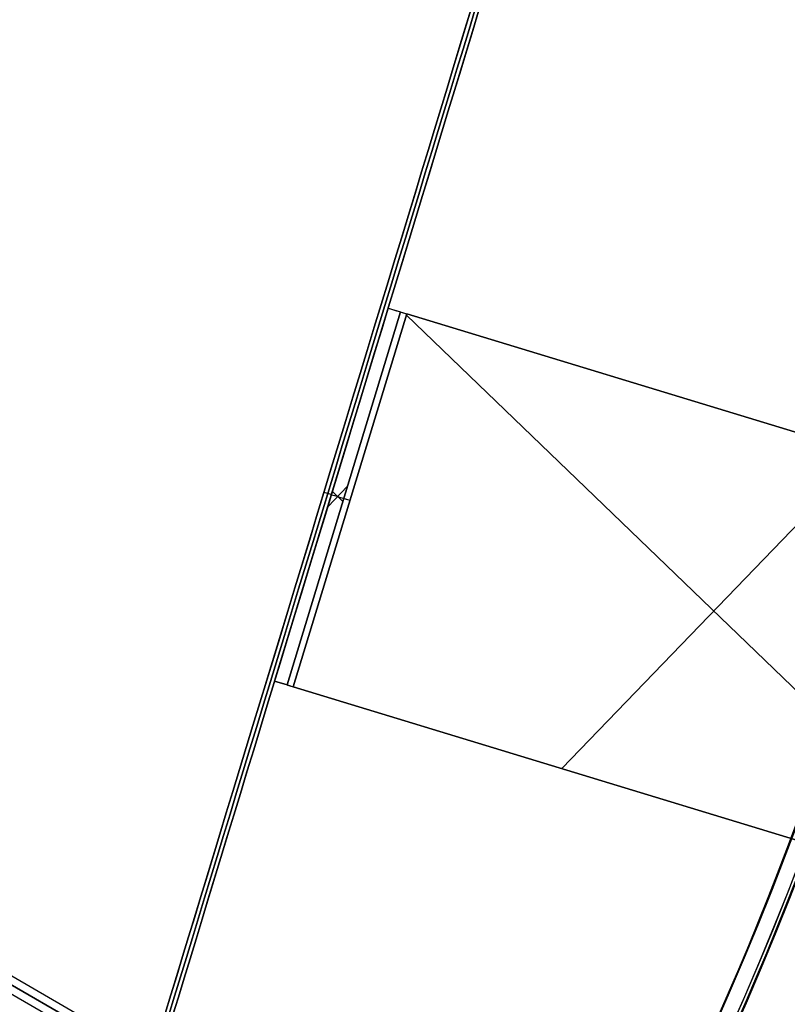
# Model space of a CAD drawing. Header units: millimetres. Extents: x -83 to 676, y -83 to 676.
# Tile 592 of 656: x 463 to 522, y 199 to 275. Entities that reach past the tile are written whole.
import ezdxf

# ---------------------------------------------------------------- set-up
doc = ezdxf.new("R2010")
doc.units = ezdxf.units.MM
doc.header["$MEASUREMENT"] = 0
doc.layers.add('IGES level 0', color=7, linetype='Continuous', true_color=0xff7878)

msp = doc.modelspace()

# ---------------------------------------------------------------- linework, layer by layer
at = {"layer": 'IGES level 0', "color": 5, "true_color": 0x1212ff}
for p, q in [((464.446, 166.955, -13.5), (508.144, 310.449, -13.5)), ((465.019, 166.78, -13.5), (508.718, 310.274, -13.5)), ((486.295, 238.702, -163.5), (486.295, 238.702, 136.5)), ((486.868, 238.527, -163.5), (486.295, 238.702, -163.5)), ((486.868, 238.527, 136.5), (486.295, 238.702, 136.5)), ((486.868, 238.527, -163.5), (486.868, 238.527, 136.5))]:
    msp.add_line(p, q, dxfattribs=at)
at = {"layer": 'IGES level 0', "color": 254, "true_color": 0xcad1ee}
for p, q in [((333.173, 276.02, 469.876), (520.858, 167.66, 94.506)), ((520.108, 167.4, 94.206), (332.423, 275.76, 469.576)), ((332.423, 275.76, 469.576), (520.108, 167.4, 94.206)), ((333.323, 275.24, 470.176), (521.008, 166.88, 94.806)), ((521.008, 166.88, 94.806), (333.323, 275.24, 470.176)), ((332.573, 274.98, 469.876), (520.258, 166.62, 94.506)), ((491.238, 252.877, 46.5), (491.238, 252.877, 8)), ((491.238, 252.877, 8), (492.195, 252.585, 8)), ((491.238, 252.877, 28), (492.195, 252.585, 28)), ((492.195, 252.585, 8), (492.195, 252.585, 46.5)), ((492.673, 252.44, 47), (548.636, 235.397, 47)), ((548.636, 235.397, 48), (492.673, 252.44, 48)), ((519.937, 244.137, 48), (519.937, 244.137, 47)), ((482.499, 224.178, 8), (482.499, 224.178, 46.5)), ((483.455, 223.887, 8), (482.499, 224.178, 8)), ((482.499, 224.178, 28), (483.455, 223.887, 28)), ((483.455, 223.887, 46.5), (483.455, 223.887, 8)), ((483.934, 223.741, 48), (539.896, 206.699, 48)), ((539.896, 206.699, 47), (483.934, 223.741, 47)), ((511.197, 215.438, 47), (511.197, 215.438, 48))]:
    msp.add_line(p, q, dxfattribs=at)
at = {"layer": 'IGES level 0', "color": 11, "true_color": 0xff7887}
for p, q in [((491.238, 252.877, 46.5), (482.499, 224.178, 46.5)), ((491.238, 252.877, 8), (482.499, 224.178, 8)), ((482.499, 224.178, 46.5), (491.238, 252.877, 46.5)), ((491.238, 252.877, 27.25), (482.499, 224.178, 27.25)), ((482.499, 224.178, 8), (491.238, 252.877, 8)), ((492.195, 252.585, 46.5), (483.455, 223.887, 46.5)), ((492.195, 252.585, 8), (483.455, 223.887, 8)), ((483.455, 223.887, 46.5), (492.195, 252.585, 46.5)), ((492.195, 252.585, 8), (483.455, 223.887, 8)), ((492.195, 252.585, 27.25), (483.455, 223.887, 27.25)), ((492.673, 252.44, 48), (483.934, 223.741, 48)), ((483.934, 223.741, 48), (492.673, 252.44, 48)), ((492.673, 252.44, 47), (483.934, 223.741, 47)), ((483.934, 223.741, 47), (492.673, 252.44, 47)), ((491.238, 252.877, 46.5), (491.238, 252.877, 8)), ((491.238, 252.877, 8), (492.195, 252.585, 8)), ((492.195, 252.585, 46.5), (492.195, 252.585, 8)), ((531.849, 214.571, 48), (492.645, 252.347, 48)), ((531.849, 214.571, 47), (492.645, 252.347, 47)), ((548.636, 235.397, 48), (492.673, 252.44, 48)), ((548.636, 235.397, 47), (492.673, 252.44, 47)), ((527.966, 241.692, 48), (504.604, 217.446, 48)), ((527.966, 241.692, 47), (504.604, 217.446, 47)), ((488.111, 239.175, 8), (486.583, 237.589, 8)), ((486.943, 238.771, 8), (487.751, 237.992, 8)), ((486.868, 238.527, 46.5), (486.868, 238.527, 8)), ((487.825, 238.236, 46.5), (487.825, 238.236, 8)), ((482.499, 224.178, 8), (482.499, 224.178, 46.5)), ((483.455, 223.887, 8), (482.499, 224.178, 8)), ((483.455, 223.887, 8), (483.455, 223.887, 46.5)), ((483.934, 223.741, 48), (539.896, 206.699, 48)), ((483.934, 223.741, 47), (539.896, 206.699, 47))]:
    msp.add_line(p, q, dxfattribs=at)
at = {"layer": 'IGES level 0', "color": 153, "true_color": 0x5393cf}
for centre, radius in [((296.5, 296.5), 296.5), ((296.5, 296.5, -1.2), 296.5), ((296.5, 296.5), 241), ((296.5, 296.5, -1.2), 241)]:
    msp.add_circle(centre, radius, dxfattribs=at)
at = {"layer": 'IGES level 0'}
for centre, radius in [((296.5, 296.5, 47), 296.5), ((296.5, 296.5), 296.5), ((296.5, 296.5, 47), 295.3), ((296.5, 296.5), 295.3)]:
    msp.add_circle(centre, radius, dxfattribs=at)
at = {"layer": 'IGES level 0', "color": 124, "true_color": 0x1aa180}
for centre, radius in [((296.5, 296.5, 47), 295), ((296.5, 296.5, 45.8), 295), ((296.5, 296.5, 47), 242.5), ((296.5, 296.5, 45.8), 242.5)]:
    msp.add_circle(centre, radius, dxfattribs=at)
at = {"layer": 'IGES level 0', "color": 31, "true_color": 0xffba87}
for centre, radius in [((296.5, 296.5), 242.2), ((296.5, 296.5, 47), 242.2), ((296.5, 296.5), 241), ((296.5, 296.5, 47), 241)]:
    msp.add_circle(centre, radius, dxfattribs=at)
at = {"layer": 'IGES level 0'}
for centre, radius, start, end in [((296.5, 296.5), 296.5, 45, 225), ((296.5, 296.5, 47), 296.5, 45, 225), ((296.5, 296.5, 23.5), 296.5, 45, 225), ((296.5, 296.5, 47), 295.3, 45, 225), ((296.5, 296.5), 295.3, 45, 225), ((296.5, 296.5, 23.5), 295.3, 45, 225), ((296.5, 296.5), 296.5, 225, 45), ((296.5, 296.5, 47), 296.5, 225, 45), ((296.5, 296.5, 23.5), 296.5, 225, 45), ((296.5, 296.5, 47), 295.3, 225, 45), ((296.5, 296.5), 295.3, 225, 45), ((296.5, 296.5, 23.5), 295.3, 225, 45)]:
    msp.add_arc(centre, radius, start, end, dxfattribs=at)
at = {"layer": 'IGES level 0', "color": 153, "true_color": 0x5393cf}
for centre, radius, start, end in [((296.5, 296.5, -1.2), 296.5, 345, 165), ((296.5, 296.5), 296.5, 345, 165), ((296.5, 296.5, -0.6), 296.5, 345, 165), ((296.5, 296.5, -1.2), 241, 345, 165), ((296.5, 296.5), 241, 345, 165), ((296.5, 296.5, -0.6), 241, 345, 165), ((296.5, 296.5, -1.2), 296.5, 165, 345), ((296.5, 296.5), 296.5, 165, 345), ((296.5, 296.5, -0.6), 296.5, 165, 345), ((296.5, 296.5, -1.2), 241, 165, 345), ((296.5, 296.5), 241, 165, 345), ((296.5, 296.5, -0.6), 241, 165, 345)]:
    msp.add_arc(centre, radius, start, end, dxfattribs=at)
at = {"layer": 'IGES level 0', "color": 124, "true_color": 0x1aa180}
for centre, radius, start, end in [((296.5, 296.5, 45.8), 295, 345, 165), ((296.5, 296.5, 47), 295, 345, 165), ((296.5, 296.5, 46.4), 295, 345, 165), ((296.5, 296.5, 45.8), 242.5, 345, 165), ((296.5, 296.5, 47), 242.5, 345, 165), ((296.5, 296.5, 46.4), 242.5, 345, 165), ((296.5, 296.5, 45.8), 295, 165, 345), ((296.5, 296.5, 47), 295, 165, 345), ((296.5, 296.5, 46.4), 295, 165, 345), ((296.5, 296.5, 45.8), 242.5, 165, 345), ((296.5, 296.5, 47), 242.5, 165, 345), ((296.5, 296.5, 46.4), 242.5, 165, 345)]:
    msp.add_arc(centre, radius, start, end, dxfattribs=at)
at = {"layer": 'IGES level 0', "color": 31, "true_color": 0xffba87}
for centre, radius, start, end in [((296.5, 296.5), 242.2, 315, 135), ((296.5, 296.5, 47), 242.2, 315, 135), ((296.5, 296.5, 23.5), 242.2, 315, 135), ((296.5, 296.5, 47), 241, 315, 135), ((296.5, 296.5), 241, 315, 135), ((296.5, 296.5, 23.5), 241, 315, 135), ((296.5, 296.5), 242.2, 135, 315), ((296.5, 296.5, 47), 242.2, 135, 315), ((296.5, 296.5, 23.5), 242.2, 135, 315), ((296.5, 296.5, 47), 241, 135, 315), ((296.5, 296.5), 241, 135, 315), ((296.5, 296.5, 23.5), 241, 135, 315)]:
    msp.add_arc(centre, radius, start, end, dxfattribs=at)
at = {"layer": 'IGES level 0', "color": 5, "true_color": 0x1212ff, "extrusion": (0.956626, -0.29132, 4.85064e-16)}
msp.add_arc((370.016, 61.5, 395.663), 75, 0, 180, dxfattribs=at)
msp.add_arc((370.016, 61.5, 395.663), 75, 0, 180, dxfattribs=at)
at = {"layer": 'IGES level 0', "color": 5, "true_color": 0x1212ff, "extrusion": (0.956626, -0.29132, -4.85064e-16)}
msp.add_arc((370.016, -88.5, 395.663), 75, 180, 360, dxfattribs=at)
msp.add_arc((370.016, -88.5, 395.663), 75, 180, 360, dxfattribs=at)
at = {"layer": 'IGES level 0', "color": 5, "true_color": 0x1212ff, "extrusion": (0.956626, -0.29132, 0)}
for centre, start, end in [((370.016, -88.5, 395.963), 180, 0), ((370.016, 61.5, 395.963), 0, 180)]:
    msp.add_arc(centre, 75, start, end, dxfattribs=at)
at = {"layer": 'IGES level 0', "color": 5, "true_color": 0x1212ff, "extrusion": (0.956626, -0.29132, -7.3568e-15)}
msp.add_arc((370.016, -88.5, 396.263), 75, 180, 0, dxfattribs=at)
at = {"layer": 'IGES level 0', "color": 5, "true_color": 0x1212ff, "extrusion": (0.956626, -0.29132, 6.993e-15)}
msp.add_arc((370.016, 61.5, 396.263), 75, 0, 180, dxfattribs=at)
at = {"layer": 'IGES level 0', "color": 5, "true_color": 0x1212ff, "extrusion": (0.956626, -0.29132, 1.61688e-16)}
msp.add_arc((370.016, 61.5, 396.263), 75, 360, 180, dxfattribs=at)
at = {"layer": 'IGES level 0', "color": 5, "true_color": 0x1212ff, "extrusion": (0.956626, -0.29132, -1.81899e-16)}
msp.add_arc((370.016, -88.5, 396.263), 75, 180, 360, dxfattribs=at)
at = {"layer": 'IGES level 0', "color": 254, "true_color": 0xcad1ee, "extrusion": (0.29132, 0.956626, -3.1318e-13)}
msp.add_arc((-397.763, 46.5, 385.016), 1.5, 0, 90, dxfattribs=at)
at = {"layer": 'IGES level 0', "color": 11, "true_color": 0xff7887, "extrusion": (0.29132, 0.956626, -3.1318e-13)}
msp.add_arc((-397.763, 46.5, 385.016), 1.5, 0, 90, dxfattribs=at)
at = {"layer": 'IGES level 0', "color": 254, "true_color": 0xcad1ee, "extrusion": (0.29132, 0.956626, 1.31811e-12)}
msp.add_arc((-397.763, 46.5, 385.016), 0.5, 0, 90, dxfattribs=at)
at = {"layer": 'IGES level 0', "color": 11, "true_color": 0xff7887, "extrusion": (0.29132, 0.956626, 8.62526e-13)}
msp.add_arc((-397.763, 46.5, 385.016), 0.5, 0, 90, dxfattribs=at)
at = {"layer": 'IGES level 0', "color": 11, "true_color": 0xff7887, "extrusion": (0.29132, 0.956626, 7.50333e-12)}
msp.add_arc((-397.763, 46.5, 370.016), 1.5, 360, 90, dxfattribs=at)
at = {"layer": 'IGES level 0', "color": 11, "true_color": 0xff7887, "extrusion": (0.29132, 0.956626, 3.1001e-11)}
msp.add_arc((-397.763, 46.5, 370.016), 0.5, 360, 90, dxfattribs=at)
at = {"layer": 'IGES level 0', "color": 254, "true_color": 0xcad1ee, "extrusion": (0.29132, 0.956626, -1.49012e-08)}
msp.add_arc((-397.763, 46.5, 355.016), 1.5, 0, 90, dxfattribs=at)
at = {"layer": 'IGES level 0', "color": 11, "true_color": 0xff7887, "extrusion": (0.29132, 0.956626, -1.49012e-08)}
msp.add_arc((-397.763, 46.5, 355.016), 1.5, 0, 90, dxfattribs=at)
at = {"layer": 'IGES level 0', "color": 254, "true_color": 0xcad1ee, "extrusion": (0.29132, 0.956626, 1.49003e-08)}
msp.add_arc((-397.763, 46.5, 355.016), 0.5, 0, 90, dxfattribs=at)
at = {"layer": 'IGES level 0', "color": 11, "true_color": 0xff7887, "extrusion": (0.29132, 0.956626, -1.49016e-08)}
msp.add_arc((-397.763, 46.5, 355.016), 0.5, 0, 90, dxfattribs=at)

doc.saveas('drawing.dxf')
